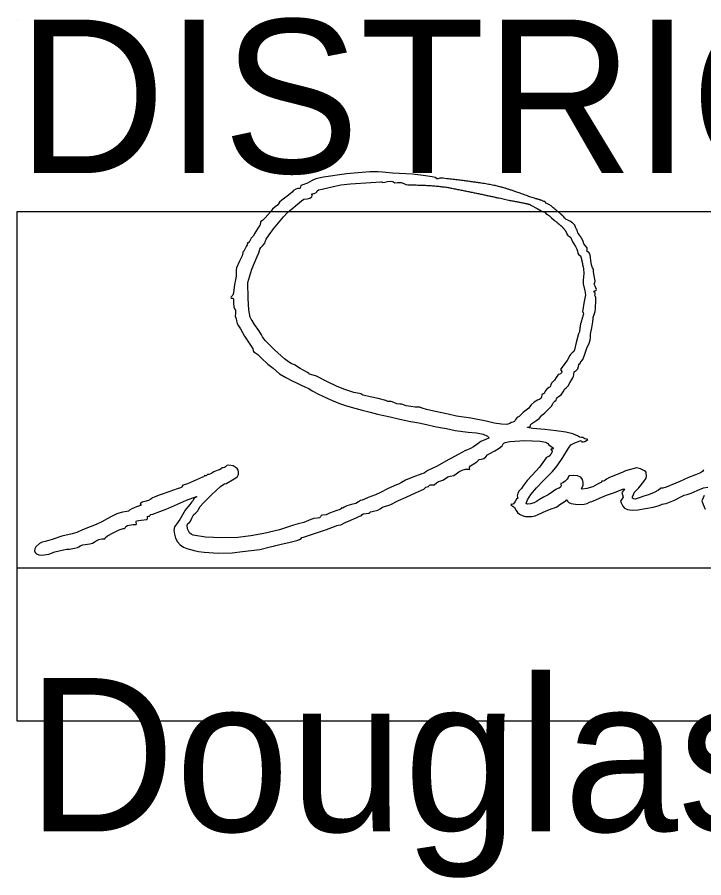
# Model space of a CAD drawing. Extents: x -7.5 to 26.5, y 3.5 to 25.5.
# Drawn here: x 17.043 to 17.669, y 12.374 to 13.159 of the extents above; entities that cross this region are included whole.
import ezdxf

# ---------------------------------------------------------------- set-up
doc = ezdxf.new("R2010")
doc.units = 0
doc.layers.add('SH_Data', color=7, linetype='Continuous')
doc.layers.add('SH_Text', color=7, linetype='Continuous')

msp = doc.modelspace()

# ---------------------------------------------------------------- linework, layer by layer
at = {"layer": 'SH_Data'}
for p, q in [((17.04324, 13.15714), (17.04324, 13.15714)), ((17.04324, 12.65714), (20.54324, 12.65714))]:
    msp.add_line(p, q, dxfattribs=at)
msp.add_lwpolyline([(17.04324, 12.51714), (17.04324, 12.98199), (20.54731, 12.98199), (20.54731, 12.51714)], close=True, dxfattribs=at)
at = {"layer": 'SH_Text'}
msp.add_line((17.54487, 12.96043), (17.54451, 12.96125), dxfattribs=at)
for points in [[(17.43474, 13.01193), (17.43154, 13.01233), (17.42845, 13.01236), (17.4265, 13.01195), (17.42576, 13.01175), (17.42545, 13.01217), (17.42424, 13.01293), (17.42133, 13.01354), (17.4133, 13.01491), (17.40343, 13.01608), (17.3854, 13.01697), (17.37608, 13.01785), (17.37226, 13.01837), (17.36467, 13.01818), (17.34333, 13.01626), (17.32237, 13.01329), (17.31526, 13.01178), (17.31212, 13.01046), (17.30768, 13.00797), (17.30251, 13.0062), (17.30167, 13.00567), (17.30132, 13.00441), (17.30107, 13.0033), (17.30047, 13.00314), (17.29912, 13.00312), (17.29709, 13.00232), (17.29507, 13.0011), (17.29376, 12.99979), (17.29043, 12.99697), (17.28428, 12.99247), (17.28217, 12.99045), (17.28135, 12.98917), (17.28048, 12.98788), (17.2784, 12.98617), (17.27591, 12.98406), (17.27408, 12.98185), (17.26927, 12.97612), (17.26669, 12.97376), (17.26531, 12.97305), (17.26499, 12.97273), (17.26486, 12.97132), (17.26437, 12.96933), (17.26318, 12.96762), (17.2597, 12.96228), (17.2582, 12.95958), (17.25713, 12.95846), (17.25631, 12.95769), (17.25544, 12.95585), (17.25449, 12.95401), (17.25347, 12.95325), (17.25289, 12.95309), (17.25297, 12.9527), (17.25285, 12.95167), (17.25181, 12.94998), (17.2501, 12.94662), (17.24985, 12.94578), (17.24926, 12.94543), (17.24881, 12.94507), (17.24889, 12.94421), (17.24822, 12.94147), (17.24594, 12.93661), (17.24324, 12.93076), (17.24285, 12.9287), (17.24292, 12.92661), (17.24289, 12.92307), (17.24224, 12.91967), (17.24115, 12.91537), (17.24025, 12.90773), (17.23977, 12.90582), (17.23897, 12.90483), (17.23817, 12.90432), (17.23798, 12.90368), (17.23838, 12.90313), (17.23932, 12.9029), (17.23998, 12.90271), (17.24036, 12.90202), (17.24045, 12.8985), (17.24056, 12.89501), (17.24138, 12.89338), (17.24215, 12.89198), (17.24206, 12.8891), (17.24196, 12.88644), (17.24237, 12.88505), (17.24293, 12.88402), (17.24318, 12.88223), (17.24369, 12.87995), (17.24489, 12.87773), (17.24661, 12.87499), (17.2505, 12.8682), (17.25647, 12.85931), (17.25804, 12.85678), (17.25837, 12.85519), (17.2586, 12.85432), (17.25993, 12.85348), (17.26255, 12.8516), (17.26584, 12.84822), (17.2715, 12.84273), (17.27643, 12.83914), (17.28241, 12.83403), (17.28815, 12.83055), (17.29435, 12.82716), (17.29792, 12.82564), (17.30142, 12.82404), (17.30608, 12.8218), (17.30912, 12.82055), (17.312, 12.81852), (17.31768, 12.81543), (17.32953, 12.81011), (17.33691, 12.80702), (17.34342, 12.80481), (17.3508, 12.8026), (17.35774, 12.8009), (17.36481, 12.79909), (17.37175, 12.79711), (17.38323, 12.79492), (17.39073, 12.79304), (17.40027, 12.79093), (17.40939, 12.78917), (17.41633, 12.78781), (17.424, 12.7861), (17.42878, 12.78503), (17.43462, 12.78407), (17.44247, 12.78218), (17.45419, 12.78092), (17.46186, 12.7802), (17.46784, 12.77894), (17.47175, 12.77726), (17.4728, 12.77629), (17.47318, 12.77526), (17.46944, 12.77379), (17.46579, 12.77216), (17.46228, 12.76964), (17.45916, 12.76728), (17.45646, 12.76601), (17.45359, 12.76477), (17.45185, 12.76401), (17.44508, 12.76054), (17.43894, 12.75707), (17.436, 12.75544), (17.42595, 12.74971), (17.41755, 12.74578), (17.41556, 12.74454), (17.41412, 12.74355), (17.41199, 12.74291), (17.40366, 12.73981), (17.3971, 12.7371), (17.39333, 12.73493), (17.39083, 12.7334), (17.38894, 12.73276), (17.38118, 12.72929), (17.37424, 12.72582), (17.36973, 12.72375), (17.3631, 12.72108), (17.35987, 12.71967), (17.35769, 12.71887), (17.35603, 12.71841), (17.35442, 12.71729), (17.35181, 12.71587), (17.34776, 12.71468), (17.34375, 12.71358), (17.34124, 12.71236), (17.34006, 12.71161), (17.33922, 12.71164), (17.33881, 12.71178), (17.33864, 12.71132), (17.33743, 12.71035), (17.33452, 12.7093), (17.32779, 12.70685), (17.3248, 12.70553), (17.3215, 12.70512), (17.32011, 12.70465), (17.31955, 12.70368), (17.31882, 12.70269), (17.31646, 12.70238), (17.31357, 12.70201), (17.31093, 12.70111), (17.30451, 12.69848), (17.29928, 12.69718), (17.29494, 12.69597), (17.28241, 12.69167), (17.26812, 12.68847), (17.25618, 12.68619), (17.24423, 12.68473), (17.22936, 12.6844), (17.21475, 12.68515), (17.20359, 12.68694), (17.20183, 12.68776), (17.20035, 12.68908), (17.19843, 12.69256), (17.19822, 12.69607), (17.19888, 12.69744), (17.20012, 12.69833), (17.2012, 12.69967), (17.20234, 12.70233), (17.20386, 12.70535), (17.20593, 12.70735), (17.20778, 12.70897), (17.20886, 12.71089), (17.21006, 12.71286), (17.21274, 12.71602), (17.22059, 12.72403), (17.22859, 12.73124), (17.23144, 12.73339), (17.2329, 12.73397), (17.2337, 12.73383), (17.23436, 12.73427), (17.23941, 12.73741), (17.24249, 12.73905), (17.24415, 12.7404), (17.24485, 12.74204), (17.24506, 12.74456), (17.2447, 12.74625), (17.24361, 12.74778), (17.24006, 12.75006), (17.23604, 12.75077), (17.23436, 12.75033), (17.23317, 12.74925), (17.2323, 12.74864), (17.23095, 12.74839), (17.22976, 12.74819), (17.22927, 12.74771), (17.22813, 12.74689), (17.2254, 12.74589), (17.22237, 12.74472), (17.22052, 12.74353), (17.21934, 12.74267), (17.21793, 12.74231), (17.21665, 12.74205), (17.2158, 12.74143), (17.21518, 12.74095), (17.21445, 12.74105), (17.21388, 12.74113), (17.21364, 12.74063), (17.21319, 12.73998), (17.2121, 12.73971), (17.20377, 12.73623), (17.19849, 12.73378), (17.19533, 12.73276), (17.19416, 12.73238), (17.19368, 12.73146), (17.19322, 12.73054), (17.19214, 12.73016), (17.18888, 12.72898), (17.18239, 12.7267), (17.17342, 12.72354), (17.168, 12.72148), (17.16664, 12.72099), (17.1651, 12.7198), (17.16275, 12.71845), (17.15945, 12.71753), (17.15706, 12.71685), (17.15554, 12.71586), (17.15526, 12.71494), (17.15657, 12.71447), (17.15568, 12.7139), (17.15201, 12.71261), (17.14782, 12.71099), (17.14568, 12.70963), (17.14462, 12.70881), (17.14307, 12.70847), (17.13922, 12.70783), (17.13413, 12.7062), (17.12903, 12.70403), (17.12518, 12.70179), (17.12033, 12.69891), (17.11505, 12.69674), (17.10967, 12.69457), (17.10273, 12.69165), (17.09759, 12.68942), (17.09342, 12.68815), (17.0839, 12.6858), (17.07519, 12.68284), (17.06868, 12.68106), (17.066, 12.68038), (17.06363, 12.67924), (17.06019, 12.67612), (17.05928, 12.67437), (17.05903, 12.67266), (17.05952, 12.67111), (17.06083, 12.66985), (17.06294, 12.66905), (17.06565, 12.66877), (17.0719, 12.6695), (17.07764, 12.67159), (17.0881, 12.67396), (17.09082, 12.67403), (17.09534, 12.67498), (17.09809, 12.67547), (17.09948, 12.67631), (17.10074, 12.67715), (17.10318, 12.67799), (17.10948, 12.6791), (17.1119, 12.67961), (17.11345, 12.68053), (17.11509, 12.68175), (17.11766, 12.68285), (17.12031, 12.68356), (17.12217, 12.68356), (17.12302, 12.68358), (17.12337, 12.68432), (17.12556, 12.68624), (17.13057, 12.6891), (17.1361, 12.6917), (17.13981, 12.69283), (17.14107, 12.69308), (17.1416, 12.69367), (17.14221, 12.69472), (17.14383, 12.69562), (17.14875, 12.69646), (17.15155, 12.69672), (17.15185, 12.69729), (17.15169, 12.69832), (17.15156, 12.69937), (17.15203, 12.69998), (17.15613, 12.70049), (17.16138, 12.70113), (17.16205, 12.70178), (17.16186, 12.70284), (17.16188, 12.70378), (17.16277, 12.70412), (17.16375, 12.70434), (17.16416, 12.70488), (17.16493, 12.70556), (17.16677, 12.70616), (17.17323, 12.70843), (17.17794, 12.71019), (17.18124, 12.71147), (17.18673, 12.71402), (17.19745, 12.71882), (17.20657, 12.72227), (17.20696, 12.72194), (17.20559, 12.72114), (17.20407, 12.72021), (17.20378, 12.71948), (17.20365, 12.71858), (17.2025, 12.71726), (17.20062, 12.71497), (17.19887, 12.71278), (17.19633, 12.70963), (17.19143, 12.70108), (17.18836, 12.69692), (17.18671, 12.69441), (17.18611, 12.69128), (17.18643, 12.68781), (17.18757, 12.68425), (17.1894, 12.68089), (17.19182, 12.67798), (17.1947, 12.6758), (17.19794, 12.67462), (17.20453, 12.673), (17.2085, 12.67199), (17.21373, 12.67122), (17.22632, 12.67042), (17.239, 12.67067), (17.24849, 12.67203), (17.25654, 12.67287), (17.26436, 12.67368), (17.27368, 12.67637), (17.27683, 12.67681), (17.27907, 12.67738), (17.28395, 12.67868), (17.2909, 12.68023), (17.29813, 12.68205), (17.30061, 12.68281), (17.30191, 12.68383), (17.30272, 12.68467), (17.30402, 12.68502), (17.31326, 12.688), (17.32519, 12.69202), (17.33242, 12.69468), (17.33468, 12.6957), (17.33607, 12.69585), (17.3383, 12.69626), (17.34212, 12.69854), (17.34732, 12.70059), (17.3535, 12.70332), (17.35526, 12.7043), (17.3563, 12.7044), (17.35684, 12.70444), (17.35738, 12.70529), (17.35861, 12.70638), (17.36131, 12.70672), (17.36369, 12.70698), (17.36468, 12.70759), (17.36529, 12.7082), (17.36675, 12.70846), (17.37188, 12.70976), (17.37415, 12.71088), (17.3751, 12.71184), (17.37623, 12.71255), (17.37895, 12.71318), (17.38229, 12.71408), (17.38494, 12.71544), (17.38819, 12.71714), (17.39066, 12.71833), (17.39767, 12.72146), (17.40635, 12.72542), (17.41185, 12.72804), (17.41372, 12.72882), (17.41476, 12.72984), (17.41557, 12.73068), (17.41686, 12.73103), (17.41802, 12.7313), (17.4185, 12.73195), (17.41895, 12.73255), (17.42002, 12.73272), (17.42312, 12.73285), (17.42551, 12.73456), (17.42733, 12.73585), (17.4292, 12.73646), (17.43125, 12.73712), (17.43354, 12.73857), (17.43583, 12.74001), (17.43788, 12.74067), (17.44132, 12.74114), (17.44336, 12.74285), (17.44564, 12.74461), (17.44877, 12.7461), (17.45194, 12.747), (17.45432, 12.74701), (17.45561, 12.74685), (17.45559, 12.74777), (17.45559, 12.74892), (17.45643, 12.75014), (17.46041, 12.75255), (17.46226, 12.75366), (17.46333, 12.75489), (17.4644, 12.75582), (17.46632, 12.7562), (17.46854, 12.75672), (17.47019, 12.7583), (17.47185, 12.76008), (17.4739, 12.76139), (17.47855, 12.76364), (17.48248, 12.76607), (17.4852, 12.76834), (17.48621, 12.77009), (17.48665, 12.7708), (17.48789, 12.77142), (17.49233, 12.77239), (17.5059, 12.77324), (17.51977, 12.77259), (17.52457, 12.77168), (17.52604, 12.77108), (17.52675, 12.77038), (17.52783, 12.76913), (17.52975, 12.76785), (17.53138, 12.76668), (17.53175, 12.7657), (17.53115, 12.76525), (17.53042, 12.76535), (17.52985, 12.76545), (17.52961, 12.765), (17.53068, 12.7638), (17.53078, 12.76272), (17.52962, 12.76076), (17.52791, 12.75886), (17.52636, 12.75798), (17.52526, 12.75728), (17.52222, 12.75317), (17.5192, 12.74902), (17.51613, 12.74564), (17.50804, 12.73673), (17.50429, 12.73192), (17.5027, 12.7293), (17.50203, 12.72842), (17.50074, 12.72744), (17.49956, 12.72523), (17.49893, 12.72287), (17.49928, 12.72143), (17.49993, 12.72084), (17.49949, 12.72062), (17.49832, 12.71971), (17.49698, 12.71752), (17.49559, 12.71538), (17.49434, 12.71489), (17.4935, 12.715), (17.49316, 12.71461), (17.49366, 12.71395), (17.49486, 12.71342), (17.4965, 12.71207), (17.49802, 12.70935), (17.49924, 12.70747), (17.50115, 12.70593), (17.50358, 12.70478), (17.50638, 12.70403), (17.5124, 12.70387), (17.5153, 12.70452), (17.5179, 12.7057), (17.52527, 12.70891), (17.53087, 12.71124), (17.53295, 12.71193), (17.53493, 12.71282), (17.53792, 12.71497), (17.54256, 12.718), (17.54324, 12.71832), (17.54354, 12.71909), (17.54393, 12.71919), (17.54481, 12.71789), (17.54606, 12.71663), (17.54811, 12.71567), (17.55373, 12.71469), (17.55988, 12.71504), (17.56259, 12.71574), (17.56475, 12.71681), (17.56786, 12.718), (17.57396, 12.72059), (17.58025, 12.7232), (17.58763, 12.72572), (17.59585, 12.72899), (17.59664, 12.72885), (17.59569, 12.72765), (17.59439, 12.72578), (17.59487, 12.72366), (17.59537, 12.72156), (17.59424, 12.71969), (17.59314, 12.71796), (17.5937, 12.71643), (17.59528, 12.71344), (17.59676, 12.7114), (17.59954, 12.71015), (17.60358, 12.70969), (17.60884, 12.71005), (17.62281, 12.71235), (17.62745, 12.7135), (17.62982, 12.71449), (17.63117, 12.71515), (17.63264, 12.71529), (17.63483, 12.71569), (17.63787, 12.71697), (17.64241, 12.71887), (17.64754, 12.72148), (17.65116, 12.72332), (17.65395, 12.72408), (17.65747, 12.72512), (17.66287, 12.72762), (17.6686, 12.72996), (17.67274, 12.73063)], [(17.55567, 12.87244), (17.55473, 12.87035), (17.55263, 12.86254), (17.55117, 12.85587), (17.55057, 12.85443), (17.54909, 12.85303), (17.5476, 12.85178), (17.54698, 12.85072), (17.54437, 12.84605), (17.53965, 12.8397), (17.53847, 12.83794), (17.53913, 12.83695), (17.53967, 12.83603), (17.53933, 12.83487), (17.53835, 12.83388), (17.53699, 12.83346), (17.53581, 12.83263), (17.53454, 12.83063), (17.53306, 12.82832), (17.5314, 12.82672), (17.53014, 12.82544), (17.52961, 12.8239), (17.52942, 12.82268), (17.52895, 12.82217), (17.52761, 12.82147), (17.52584, 12.81987), (17.52437, 12.81813), (17.52394, 12.81701), (17.52375, 12.81637), (17.52266, 12.81584), (17.52136, 12.81494), (17.52093, 12.81314), (17.52059, 12.81149), (17.51966, 12.81089), (17.51746, 12.81003), (17.5144, 12.80805), (17.51169, 12.80583), (17.51052, 12.80422), (17.5095, 12.80279), (17.50707, 12.80092), (17.50421, 12.79874), (17.50219, 12.79657), (17.50083, 12.79503), (17.49955, 12.79439), (17.49844, 12.79376), (17.4975, 12.79222), (17.49644, 12.79066), (17.49502, 12.79005), (17.49353, 12.78966), (17.49227, 12.78873), (17.48962, 12.78786), (17.48453, 12.78796), (17.4779, 12.78893), (17.47059, 12.7907), (17.4567, 12.79368), (17.44372, 12.7955), (17.43586, 12.79721), (17.42284, 12.80001), (17.41631, 12.80146), (17.41217, 12.80281), (17.41009, 12.80358), (17.40851, 12.80362), (17.40598, 12.80356), (17.40185, 12.8041), (17.39775, 12.80496), (17.39533, 12.80586), (17.39388, 12.80637), (17.39185, 12.80645), (17.38929, 12.80674), (17.38652, 12.80775), (17.38415, 12.8087), (17.38251, 12.80885), (17.38104, 12.8089), (17.37906, 12.80963), (17.37222, 12.81141), (17.3648, 12.81317), (17.35986, 12.81436), (17.35827, 12.81463), (17.35728, 12.81527), (17.35646, 12.81584), (17.35528, 12.81593), (17.34993, 12.81711), (17.34081, 12.82006), (17.3343, 12.82263), (17.32606, 12.82684), (17.3159, 12.83173), (17.31091, 12.83346), (17.30965, 12.83368), (17.30913, 12.83422), (17.30779, 12.83532), (17.30457, 12.8369), (17.30097, 12.83872), (17.29871, 12.84038), (17.29646, 12.84191), (17.29288, 12.8434), (17.2904, 12.84483), (17.2867, 12.84771), (17.27758, 12.85596), (17.26932, 12.86449), (17.26671, 12.86771), (17.26573, 12.86962), (17.26332, 12.87357), (17.25963, 12.87903), (17.25732, 12.8825), (17.25639, 12.88372), (17.2556, 12.88572), (17.2544, 12.8923), (17.25368, 12.90266), (17.25339, 12.91722), (17.25718, 12.92936), (17.26179, 12.94109), (17.26354, 12.9443), (17.26442, 12.94783), (17.26517, 12.94924), (17.26696, 12.95109), (17.26891, 12.95325), (17.26907, 12.95432), (17.27018, 12.95672), (17.27277, 12.96068), (17.27694, 12.9661), (17.2858, 12.97713), (17.29012, 12.98165), (17.29287, 12.98385), (17.2988, 12.98884), (17.30225, 12.99191), (17.30457, 12.99318), (17.3076, 12.99349), (17.31005, 12.9943), (17.3116, 12.99544), (17.31195, 12.99678), (17.31186, 12.99809), (17.31265, 12.99823), (17.31387, 12.99835), (17.31527, 12.99911), (17.31632, 13.00011), (17.3165, 13.001), (17.31771, 13.00168), (17.3211, 13.00254), (17.33282, 13.00524), (17.33828, 13.00624), (17.34708, 13.00725), (17.36555, 13.00836), (17.37488, 13.00909), (17.37565, 13.00931), (17.37597, 13.00888), (17.37652, 13.00841), (17.3782, 13.00882), (17.38074, 13.00945), (17.38341, 13.00964), (17.38553, 13.0094), (17.38639, 13.00873), (17.38727, 13.00817), (17.38989, 13.00837), (17.39307, 13.00851), (17.3955, 13.00758), (17.39744, 13.00663), (17.39916, 13.0063)], [(17.53121, 12.98589), (17.53002, 12.98713), (17.52788, 12.9883), (17.52543, 12.98958), (17.52441, 12.99071), (17.52424, 12.99126), (17.52384, 12.99116), (17.52305, 12.99107), (17.52196, 12.99167), (17.52084, 12.9923)], [(17.51079, 12.98822), (17.51146, 12.98797), (17.51697, 12.98493), (17.52062, 12.98279), (17.52298, 12.98189), (17.52399, 12.98163), (17.52441, 12.981), (17.52502, 12.98014), (17.5265, 12.97932), (17.52844, 12.97811), (17.53019, 12.97633), (17.53257, 12.97422)], [(17.55405, 12.96266), (17.55373, 12.96382), (17.55363, 12.965), (17.55308, 12.96582), (17.55218, 12.96784), (17.55132, 12.96951), (17.54929, 12.97158), (17.54689, 12.97334), (17.54496, 12.97408), (17.54368, 12.97465), (17.54235, 12.97603), (17.54123, 12.97734)], [(17.54487, 12.96043), (17.54651, 12.95934), (17.54791, 12.95834), (17.54825, 12.95755), (17.5489, 12.95496), (17.55197, 12.95006), (17.55335, 12.94767), (17.55395, 12.94573), (17.5543, 12.94406), (17.55522, 12.9426), (17.55659, 12.94149)], [(17.66908, 12.74644), (17.6685, 12.74589), (17.66774, 12.74498), (17.66587, 12.74378), (17.66141, 12.74194), (17.65505, 12.73933), (17.64724, 12.73584), (17.63455, 12.73062), (17.63164, 12.7297), (17.63037, 12.72968), (17.62971, 12.72982), (17.62944, 12.72933), (17.62774, 12.72776), (17.62364, 12.72567), (17.61866, 12.72371), (17.6143, 12.72257), (17.60998, 12.72098), (17.6083, 12.72016), (17.60647, 12.71978), (17.60488, 12.71989), (17.6039, 12.7205), (17.60396, 12.72183), (17.60477, 12.72392), (17.60596, 12.726), (17.60717, 12.72733), (17.60967, 12.73016), (17.61423, 12.7358), (17.61648, 12.73885), (17.6169, 12.74101), (17.61643, 12.74381), (17.61601, 12.74469), (17.61489, 12.74561), (17.61145, 12.74725), (17.6078, 12.74813), (17.60643, 12.74809), (17.60564, 12.74763), (17.60103, 12.7463), (17.5976, 12.74552), (17.59518, 12.74443), (17.58997, 12.74222), (17.58291, 12.73952), (17.58018, 12.73802), (17.57909, 12.73695), (17.57858, 12.73644), (17.57736, 12.73623), (17.57613, 12.73598), (17.57562, 12.73537), (17.57532, 12.73475), (17.5746, 12.7345), (17.57222, 12.73332), (17.56797, 12.73102), (17.56252, 12.72933), (17.55829, 12.72881), (17.55738, 12.72916), (17.55769, 12.73), (17.55891, 12.73228), (17.55914, 12.73498), (17.55844, 12.73759), (17.55684, 12.73964), (17.55376, 12.74096), (17.54991, 12.74137), (17.54663, 12.74088), (17.54561, 12.74031), (17.54524, 12.73952), (17.5444, 12.73805), (17.54249, 12.73612), (17.54041, 12.73455), (17.53908, 12.73411), (17.53869, 12.73405), (17.53884, 12.73323), (17.5389, 12.73194), (17.5383, 12.73066), (17.53724, 12.72968), (17.53595, 12.72929), (17.53399, 12.72843), (17.53106, 12.72635), (17.52719, 12.72371), (17.52297, 12.72151), (17.51923, 12.71954), (17.51653, 12.7175), (17.51433, 12.71625), (17.51115, 12.71537), (17.50829, 12.71511), (17.50738, 12.71529), (17.50705, 12.71571), (17.50821, 12.71904), (17.51147, 12.72392), (17.51648, 12.72992), (17.52292, 12.73657), (17.53101, 12.74489), (17.53528, 12.75012), (17.54038, 12.75784), (17.54567, 12.76606), (17.54784, 12.76915), (17.55132, 12.77093), (17.55631, 12.77297), (17.55708, 12.7732), (17.55739, 12.77274), (17.55787, 12.77203), (17.55907, 12.77186), (17.56064, 12.77223), (17.56222, 12.7731), (17.56342, 12.77421), (17.562, 12.7744), (17.56049, 12.77469), (17.55954, 12.77534), (17.55872, 12.77591), (17.55753, 12.77602), (17.55582, 12.77632), (17.55373, 12.77736), (17.54954, 12.77924), (17.5431, 12.78084), (17.53454, 12.78214), (17.52397, 12.78311), (17.51331, 12.78406), (17.50839, 12.78492), (17.50832, 12.7855), (17.50953, 12.78571), (17.51078, 12.78593), (17.51102, 12.78646), (17.51114, 12.7874), (17.51225, 12.7887), (17.51674, 12.79172), (17.51903, 12.79335), (17.52049, 12.79512), (17.52135, 12.79645), (17.52222, 12.797), (17.52419, 12.79833), (17.52727, 12.80135), (17.53011, 12.80462), (17.53135, 12.80671), (17.53188, 12.80785), (17.53314, 12.80898), (17.53431, 12.81008), (17.53459, 12.81115), (17.53505, 12.81218), (17.53665, 12.81321), (17.53887, 12.81493), (17.54081, 12.81766), (17.54242, 12.82023), (17.54384, 12.82158), (17.54524, 12.82305), (17.54681, 12.82591), (17.54948, 12.83036), (17.55016, 12.83153), (17.55045, 12.83353), (17.55093, 12.83574), (17.55262, 12.83709), (17.55429, 12.83841), (17.55479, 12.84054), (17.55504, 12.84228), (17.55566, 12.843), (17.55627, 12.84339), (17.55652, 12.84431), (17.55684, 12.84523), (17.55761, 12.84561), (17.55887, 12.8472), (17.56039, 12.85103), (17.56246, 12.85727), (17.56462, 12.86195), (17.5655, 12.86457), (17.56558, 12.86681), (17.56574, 12.8703), (17.56682, 12.87593), (17.56792, 12.88133), (17.56812, 12.88424), (17.56821, 12.88581), (17.56903, 12.88799), (17.56996, 12.89081), (17.57031, 12.89393), (17.57059, 12.90095), (17.57062, 12.90355), (17.57019, 12.90464), (17.56981, 12.90515), (17.56998, 12.90637), (17.57011, 12.90761), (17.5696, 12.90811), (17.56895, 12.90836), (17.56868, 12.90898), (17.56906, 12.90959), (17.56998, 12.90984), (17.57092, 12.91015), (17.57122, 12.91101), (17.5699, 12.91403), (17.56903, 12.91584), (17.56955, 12.91723), (17.57012, 12.91889), (17.56946, 12.92175), (17.56875, 12.92481), (17.56859, 12.92754), (17.56842, 12.92952), (17.56767, 12.93076), (17.56681, 12.93236), (17.56637, 12.9352), (17.56543, 12.9423), (17.56452, 12.94431), (17.56336, 12.94521), (17.56229, 12.94586), (17.56259, 12.94715), (17.56277, 12.94876), (17.56131, 12.95063), (17.55976, 12.95266), (17.55896, 12.9548), (17.55808, 12.95676)], [(17.55891, 12.93155), (17.55938, 12.92976), (17.55958, 12.92547), (17.55905, 12.91939), (17.55915, 12.91596), (17.56058, 12.90984), (17.56124, 12.90599), (17.5605, 12.90302), (17.55952, 12.89848), (17.5587, 12.8925), (17.55852, 12.89062), (17.55897, 12.88988), (17.55922, 12.88872), (17.55853, 12.88576), (17.55681, 12.88024)], [(17.66945, 12.72318), (17.66846, 12.72104), (17.66734, 12.71832), (17.66854, 12.71497), (17.67021, 12.71048)]]:
    msp.add_lwpolyline(points, dxfattribs=at)
for points in [[(17.39916, 13.0063), (17.42312, 13.0063), (17.4506, 13.00114), (17.47592, 12.99573), (17.49388, 12.99183), (17.50942, 12.98894), (17.51079, 12.98822)], [(17.52084, 12.9923), (17.51344, 12.99431), (17.49403, 13.00151), (17.4791, 13.00584), (17.45745, 13.0093), (17.43474, 13.01193)], [(17.54123, 12.97734), (17.54, 12.97862), (17.53761, 12.9806), (17.53374, 12.98391), (17.53121, 12.98589)], [(17.53257, 12.97422), (17.53561, 12.97173), (17.53759, 12.97012), (17.54029, 12.96769), (17.54263, 12.96474), (17.54425, 12.96184), (17.54487, 12.96043)], [(17.55808, 12.95676), (17.55726, 12.95828), (17.55664, 12.95916), (17.55592, 12.96013), (17.55542, 12.96092), (17.55489, 12.96168), (17.55405, 12.96266)], [(17.55659, 12.94149), (17.55702, 12.94029), (17.55744, 12.93877), (17.55781, 12.93711), (17.5585, 12.93401), (17.55891, 12.93155)], [(17.55681, 12.88024), (17.55638, 12.87825), (17.55638, 12.87724), (17.55589, 12.87558), (17.55589, 12.87409), (17.55567, 12.87244)]]:
    msp.add_open_spline(points, degree=2, dxfattribs=at)

# ---------------------------------------------------------------- texts
for s, height, p in [('DISTRICT DEPUTY DIRECTOR', 0.14, (17.04324, 13.01714)), ('Douglas A. Gruver, P.E.', 0.1399997, (17.05208, 12.41662))]:
    msp.add_text(s, height=height, dxfattribs=at).set_placement(p)

doc.saveas('drawing.dxf')
